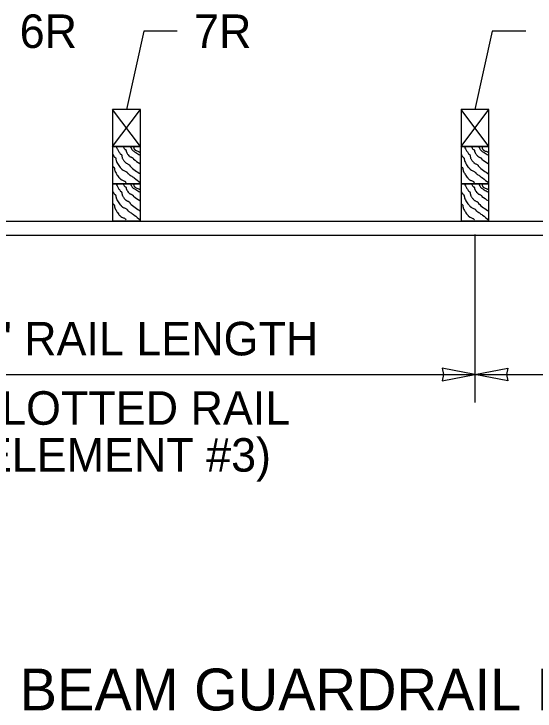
# Model space of a CAD drawing. Extents: x 1312564.2 to 1312581.5, y 1207298.4 to 1207352.6.
# Drawn here: x 1312568.82 to 1312570.058, y 1207304.86 to 1207306.519 of the extents above; entities that cross this region are included whole.
import ezdxf

# ---------------------------------------------------------------- set-up
doc = ezdxf.new("R2010")
doc.units = 0
for name, color, linetype in [('Level 13', 7, 'Continuous'), ('Level 14', 7, 'Continuous'), ('Level 15', 7, 'Continuous'), ('Level 20', 7, 'Continuous')]:
    doc.layers.add(name, color=color, linetype=linetype)

msp = doc.modelspace()

# ---------------------------------------------------------------- linework, layer by layer
at = {"layer": 'Level 13'}
for points in [[(1312569.0623007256, 1207306.2035766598), (1312569.0650553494, 1207306.1984444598), (1312569.0667236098, 1207306.1954224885), (1312569.0684522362, 1207306.1924330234), (1312569.070222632, 1207306.1894695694), (1312569.0720162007, 1207306.1865256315), (1312569.0722991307, 1207306.1861810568), (1312569.0726570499, 1207306.1859067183), (1312569.0735001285, 1207306.1854772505), (1312569.0743499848, 1207306.1850542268), (1312569.0750111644, 1207306.1844546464), (1312569.0753189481, 1207306.1839378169), (1312569.0755732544, 1207306.1833955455), (1312569.0759507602, 1207306.1822482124), (1312569.0763866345, 1207306.1797971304), (1312569.0767880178, 1207306.1773179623), (1312569.077348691, 1207306.1755704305), (1312569.0776241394, 1207306.1750272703), (1312569.0791983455, 1207306.1724343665), (1312569.080928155, 1207306.1699387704), (1312569.0828263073, 1207306.1675609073), (1312569.0849055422, 1207306.1653212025), (1312569.0859959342, 1207306.1644037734), (1312569.0872053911, 1207306.1636419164), (1312569.089815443, 1207306.162380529), (1312569.092403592, 1207306.1611282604), (1312569.09358567, 1207306.1603778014), (1312569.0946377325, 1207306.1594763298), (1312569.0950197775, 1207306.1588611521), (1312569.0952646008, 1207306.1581322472), (1312569.0955305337, 1207306.157421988), (1312569.0959759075, 1207306.1568627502), (1312569.1208013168, 1207306.1382986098)], [(1312569.0791703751, 1207306.2035766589), (1312569.0830935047, 1207306.197026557), (1312569.0833122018, 1207306.196792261), (1312569.0836066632, 1207306.1966462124), (1312569.0843236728, 1207306.1965028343), (1312569.0850461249, 1207306.1963643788), (1312569.0855756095, 1207306.1959988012), (1312569.0857167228, 1207306.1957550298), (1312569.0858299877, 1207306.1954989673), (1312569.0859880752, 1207306.1949565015), (1312569.0861362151, 1207306.1937959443), (1312569.0862616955, 1207306.1926216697), (1312569.0863914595, 1207306.1920620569), (1312569.086606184, 1207306.1915382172), (1312569.0874029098, 1207306.1900655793), (1312569.088227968, 1207306.188603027), (1312569.090002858, 1207306.185742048), (1312569.0931262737, 1207306.181737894), (1312569.0937165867, 1207306.1811176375), (1312569.0943301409, 1207306.1805136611), (1312569.0951959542, 1207306.1798254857), (1312569.0961508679, 1207306.1792754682), (1312569.098204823, 1207306.1784132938), (1312569.100245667, 1207306.1775739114), (1312569.1016195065, 1207306.1767468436), (1312569.1018269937, 1207306.1765804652), (1312569.1020270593, 1207306.176404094), (1312569.1025583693, 1207306.1757465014), (1312569.1029999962, 1207306.1749906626), (1312569.1034649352, 1207306.174257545), (1312569.1040661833, 1207306.173668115), (1312569.1192034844, 1207306.1634505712)], [(1312569.0959997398, 1207306.203576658), (1312569.097395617, 1207306.2012423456), (1312569.0977044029, 1207306.200708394), (1312569.098003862, 1207306.200160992), (1312569.0997843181, 1207306.1968061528), (1312569.10119089, 1207306.1947801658), (1312569.1030125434, 1207306.1932053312), (1312569.1091531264, 1207306.1894919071), (1312569.119374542, 1207306.1833106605)], [(1312569.1039730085, 1207306.203576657), (1312569.1042392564, 1207306.2018008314), (1312569.1045498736, 1207306.200060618), (1312569.1050317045, 1207306.1984578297), (1312569.1053764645, 1207306.1977397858), (1312569.1055817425, 1207306.1974071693), (1312569.1056934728, 1207306.1972481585), (1312569.1057517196, 1207306.1971705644), (1312569.1057814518, 1207306.1971322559), (1312569.1057964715, 1207306.1971132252), (1312569.1058115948, 1207306.1970942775), (1312569.1060937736, 1207306.1967616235), (1312569.1063938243, 1207306.1964433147), (1312569.107044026, 1207306.1958469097), (1312569.1085202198, 1207306.1947951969), (1312569.1119788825, 1207306.1930981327), (1312569.1157375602, 1207306.1916418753), (1312569.117588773, 1207306.190891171), (1312569.1193462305, 1207306.1900652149)], [(1312569.8903506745, 1207306.203373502), (1312569.8931052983, 1207306.1982413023), (1312569.8947735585, 1207306.1952193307), (1312569.896502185, 1207306.1922298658), (1312569.8982725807, 1207306.1892664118), (1312569.90006615, 1207306.1863224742), (1312569.9003490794, 1207306.1859778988), (1312569.9007069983, 1207306.1857035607), (1312569.9015500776, 1207306.1852740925), (1312569.9023999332, 1207306.184851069), (1312569.903061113, 1207306.1842514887), (1312569.9033688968, 1207306.1837346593), (1312569.9036232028, 1207306.183192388), (1312569.9040007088, 1207306.1820450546), (1312569.9044365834, 1207306.1795939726), (1312569.9048379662, 1207306.1771148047), (1312569.90539864, 1207306.175367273), (1312569.905674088, 1207306.1748241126), (1312569.9072482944, 1207306.172231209), (1312569.908978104, 1207306.1697356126), (1312569.9108762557, 1207306.1673577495), (1312569.9129554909, 1207306.1651180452), (1312569.9140458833, 1207306.1642006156), (1312569.9152553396, 1207306.1634387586), (1312569.9178653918, 1207306.1621773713), (1312569.920453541, 1207306.1609251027), (1312569.921635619, 1207306.1601746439), (1312569.9226876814, 1207306.159273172), (1312569.9230697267, 1207306.1586579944), (1312569.9233145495, 1207306.1579290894), (1312569.9235804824, 1207306.1572188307), (1312569.9240258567, 1207306.1566595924), (1312569.9488512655, 1207306.1380954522)], [(1312569.9072203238, 1207306.203373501), (1312569.9111434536, 1207306.1968233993), (1312569.9113621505, 1207306.1965891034), (1312569.9116566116, 1207306.1964430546), (1312569.9123736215, 1207306.1962996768), (1312569.9130960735, 1207306.196161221), (1312569.9136255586, 1207306.1957956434), (1312569.913766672, 1207306.195551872), (1312569.9138799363, 1207306.1952958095), (1312569.9140380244, 1207306.194753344), (1312569.9141861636, 1207306.1935927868), (1312569.9143116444, 1207306.1924185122), (1312569.9144414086, 1207306.191858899), (1312569.9146561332, 1207306.1913350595), (1312569.9154528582, 1207306.1898624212), (1312569.9162779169, 1207306.1883998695), (1312569.9180528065, 1207306.18553889), (1312569.9211762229, 1207306.1815347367), (1312569.9217665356, 1207306.1809144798), (1312569.9223800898, 1207306.180310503), (1312569.9232459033, 1207306.1796223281), (1312569.9242008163, 1207306.1790723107), (1312569.9262547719, 1207306.1782101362), (1312569.9282956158, 1207306.1773707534), (1312569.9296694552, 1207306.176543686), (1312569.9298769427, 1207306.1763773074), (1312569.9300770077, 1207306.1762009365), (1312569.930608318, 1207306.1755433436), (1312569.9310499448, 1207306.1747875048), (1312569.9315148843, 1207306.1740543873), (1312569.932116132, 1207306.1734649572), (1312569.9472534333, 1207306.1632474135)], [(1312569.9240496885, 1207306.2033735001), (1312569.9254455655, 1207306.2010391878), (1312569.9257543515, 1207306.2005052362), (1312569.926053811, 1207306.1999578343), (1312569.927834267, 1207306.1966029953), (1312569.9292408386, 1207306.1945770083), (1312569.9310624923, 1207306.1930021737), (1312569.9372030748, 1207306.1892887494), (1312569.9474244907, 1207306.1831075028)], [(1312569.9320229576, 1207306.2033734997), (1312569.9322892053, 1207306.2015976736), (1312569.932599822, 1207306.1998574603), (1312569.9330816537, 1207306.1982546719), (1312569.9334264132, 1207306.197536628), (1312569.9336316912, 1207306.1972040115), (1312569.933743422, 1207306.1970450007), (1312569.9338016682, 1207306.196967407), (1312569.9338314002, 1207306.1969290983), (1312569.9338464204, 1207306.1969100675), (1312569.933861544, 1207306.19689112), (1312569.9341437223, 1207306.1965584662), (1312569.934443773, 1207306.1962401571), (1312569.9350939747, 1207306.1956437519), (1312569.9365701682, 1207306.194592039), (1312569.9400288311, 1207306.1928949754), (1312569.943787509, 1207306.1914387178), (1312569.9456387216, 1207306.1906880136), (1312569.9473961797, 1207306.189862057)], [(1312569.05432526, 1207306.1860741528), (1312569.0582966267, 1207306.1793213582), (1312569.058911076, 1207306.1786136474), (1312569.0596866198, 1207306.17803657), (1312569.0604681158, 1207306.1774646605), (1312569.0611004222, 1207306.1767724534), (1312569.0615966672, 1207306.175793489), (1312569.0619269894, 1207306.1747427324), (1312569.062295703, 1207306.172510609), (1312569.0626182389, 1207306.1702456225), (1312569.0630774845, 1207306.168627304), (1312569.0633062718, 1207306.1681173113), (1312569.0660344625, 1207306.1630371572), (1312569.0690841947, 1207306.158160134), (1312569.072542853, 1207306.1535491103), (1312569.0744528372, 1207306.151362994), (1312569.0754577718, 1207306.150303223), (1312569.076497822, 1207306.1492669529), (1312569.0778382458, 1207306.1481667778), (1312569.0793105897, 1207306.1472626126), (1312569.0824695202, 1207306.1457922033), (1312569.085611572, 1207306.144355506), (1312569.0877386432, 1207306.1429991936), (1312569.0883737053, 1207306.1424523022), (1312569.0890398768, 1207306.1416445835), (1312569.089605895, 1207306.1407284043), (1312569.0901930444, 1207306.1398312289), (1312569.0909226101, 1207306.1390805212), (1312569.0944860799, 1207306.136554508), (1312569.098142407, 1207306.1341443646), (1312569.1017879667, 1207306.1317155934), (1312569.105319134, 1207306.1291336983), (1312569.1202113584, 1207306.1174288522)], [(1312569.882375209, 1207306.185870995), (1312569.8863465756, 1207306.1791182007), (1312569.886961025, 1207306.1784104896), (1312569.887736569, 1207306.1778334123), (1312569.8885180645, 1207306.1772615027), (1312569.8891503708, 1207306.1765692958), (1312569.8896466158, 1207306.1755903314), (1312569.889976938, 1207306.1745395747), (1312569.890345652, 1207306.1723074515), (1312569.8906681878, 1207306.1700424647), (1312569.8911274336, 1207306.1684241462), (1312569.8913562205, 1207306.1679141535), (1312569.8940844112, 1207306.1628339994), (1312569.8971341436, 1207306.1579569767), (1312569.9005928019, 1207306.1533459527), (1312569.902502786, 1207306.1511598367), (1312569.9035077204, 1207306.1501000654), (1312569.904547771, 1207306.149063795), (1312569.9058881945, 1207306.1479636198), (1312569.9073605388, 1207306.147059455), (1312569.910519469, 1207306.1455890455), (1312569.9136615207, 1207306.1441523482), (1312569.9157885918, 1207306.1427960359), (1312569.916423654, 1207306.1422491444), (1312569.9170898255, 1207306.1414414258), (1312569.9176558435, 1207306.1405252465), (1312569.9182429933, 1207306.139628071), (1312569.918972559, 1207306.1388773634), (1312569.9225360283, 1207306.1363513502), (1312569.9261923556, 1207306.1339412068), (1312569.9298379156, 1207306.1315124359), (1312569.9333690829, 1207306.1289305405), (1312569.9482613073, 1207306.117225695)], [(1312569.0543252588, 1207306.157039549), (1312569.0549728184, 1207306.1559448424), (1312569.0552501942, 1207306.1555666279), (1312569.0555870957, 1207306.1552367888), (1312569.0563621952, 1207306.1546595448), (1312569.057143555, 1207306.1540877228), (1312569.057488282, 1207306.1537646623), (1312569.0577766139, 1207306.153395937), (1312569.0582741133, 1207306.1524175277), (1312569.0586050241, 1207306.1513670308), (1312569.058973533, 1207306.1491348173), (1312569.059295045, 1207306.1468693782), (1312569.0595672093, 1207306.1457773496), (1312569.0599824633, 1207306.1447407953), (1312569.0606399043, 1207306.1434556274), (1312569.0613146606, 1207306.1421810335), (1312569.065786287, 1207306.1347998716), (1312569.0692481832, 1207306.130190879), (1312569.071148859, 1207306.1279989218), (1312569.0721453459, 1207306.1269338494), (1312569.0731740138, 1207306.1258904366), (1312569.0745265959, 1207306.1248083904), (1312569.0760515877, 1207306.1239627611), (1312569.079349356, 1207306.1226394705), (1312569.0825284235, 1207306.1212380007), (1312569.0839050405, 1207306.1202946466), (1312569.0850498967, 1207306.1190757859), (1312569.0861412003, 1207306.1174959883)], [(1312569.8823752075, 1207306.1568363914), (1312569.883022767, 1207306.1557416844), (1312569.8833001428, 1207306.15536347), (1312569.8836370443, 1207306.155033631), (1312569.8844121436, 1207306.1544563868), (1312569.8851935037, 1207306.1538845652), (1312569.885538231, 1207306.1535615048), (1312569.8858265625, 1207306.1531927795), (1312569.8863240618, 1207306.15221437), (1312569.886654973, 1207306.1511638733), (1312569.887023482, 1207306.1489316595), (1312569.8873449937, 1207306.1466662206), (1312569.887617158, 1207306.1455741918), (1312569.8880324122, 1207306.1445376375), (1312569.888689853, 1207306.1432524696), (1312569.8893646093, 1207306.1419778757), (1312569.8938362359, 1207306.1345967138), (1312569.8972981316, 1207306.1299877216), (1312569.8991988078, 1207306.127795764), (1312569.9001952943, 1207306.1267306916), (1312569.9012239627, 1207306.1256872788), (1312569.9025765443, 1207306.1246052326), (1312569.9041015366, 1207306.1237596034), (1312569.9073993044, 1207306.1224363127), (1312569.9105783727, 1207306.121034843), (1312569.911954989, 1207306.120091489), (1312569.9130998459, 1207306.118872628), (1312569.9141911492, 1207306.1172928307)], [(1312569.0623007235, 1207306.11510009), (1312569.0650553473, 1207306.1099678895), (1312569.0667236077, 1207306.1069459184), (1312569.0684522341, 1207306.103956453), (1312569.0702226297, 1207306.1009929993), (1312569.072016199, 1207306.0980490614), (1312569.0722991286, 1207306.0977044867), (1312569.0726570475, 1207306.0974301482), (1312569.0735001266, 1207306.0970006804), (1312569.0743499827, 1207306.096577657), (1312569.0750111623, 1207306.095978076), (1312569.075318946, 1207306.0954612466), (1312569.075573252, 1207306.0949189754), (1312569.0759507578, 1207306.0937716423), (1312569.0763866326, 1207306.0913205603), (1312569.076788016, 1207306.0888413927), (1312569.077348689, 1207306.0870938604), (1312569.0776241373, 1207306.0865507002), (1312569.0791983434, 1207306.0839577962), (1312569.080928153, 1207306.0814622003), (1312569.082826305, 1207306.079084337), (1312569.0849055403, 1207306.0768446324), (1312569.0859959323, 1207306.0759272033), (1312569.0872053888, 1207306.0751653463), (1312569.0898154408, 1207306.0739039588), (1312569.09240359, 1207306.07265169), (1312569.0935856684, 1207306.0719012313), (1312569.0946377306, 1207306.0709997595), (1312569.0950197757, 1207306.0703845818), (1312569.0952645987, 1207306.0696556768), (1312569.0955305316, 1207306.0689454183), (1312569.0959759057, 1207306.0683861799), (1312569.1208013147, 1207306.04982204)], [(1312569.079170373, 1207306.1151000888), (1312569.0830935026, 1207306.1085499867), (1312569.0833122, 1207306.108315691), (1312569.083606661, 1207306.108169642), (1312569.0843236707, 1207306.108026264), (1312569.0850461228, 1207306.1078878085), (1312569.0855756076, 1207306.107522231), (1312569.085716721, 1207306.1072784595), (1312569.0858299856, 1207306.107022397), (1312569.0859880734, 1207306.1064799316), (1312569.086136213, 1207306.1053193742), (1312569.0862616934, 1207306.1041450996), (1312569.0863914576, 1207306.1035854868), (1312569.0866061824, 1207306.1030616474), (1312569.0874029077, 1207306.1015890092), (1312569.088227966, 1207306.100126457), (1312569.0900028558, 1207306.0972654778), (1312569.0931262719, 1207306.093261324), (1312569.0937165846, 1207306.0926410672), (1312569.0943301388, 1207306.0920370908), (1312569.0951959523, 1207306.0913489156), (1312569.0961508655, 1207306.0907988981), (1312569.098204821, 1207306.089936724), (1312569.1002456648, 1207306.089097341), (1312569.1016195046, 1207306.0882702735), (1312569.101826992, 1207306.088103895), (1312569.1020270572, 1207306.0879275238), (1312569.102558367, 1207306.087269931), (1312569.1029999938, 1207306.0865140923), (1312569.1034649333, 1207306.0857809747), (1312569.1040661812, 1207306.0851915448), (1312569.1192034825, 1207306.0749740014)], [(1312569.0959997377, 1207306.1151000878), (1312569.097395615, 1207306.1127657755), (1312569.0977044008, 1207306.1122318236), (1312569.0980038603, 1207306.1116844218), (1312569.099784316, 1207306.1083295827), (1312569.1011908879, 1207306.1063035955), (1312569.1030125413, 1207306.1047287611), (1312569.1091531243, 1207306.1010153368), (1312569.1193745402, 1207306.0948340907)], [(1312569.1039730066, 1207306.1151000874), (1312569.1042392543, 1207306.113324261), (1312569.1045498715, 1207306.1115840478), (1312569.1050317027, 1207306.1099812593), (1312569.1053764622, 1207306.1092632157), (1312569.1055817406, 1207306.1089305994), (1312569.105693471, 1207306.1087715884), (1312569.1057517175, 1207306.108693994), (1312569.1057814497, 1207306.1086556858), (1312569.1057964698, 1207306.1086366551), (1312569.105811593, 1207306.1086177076), (1312569.1060937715, 1207306.1082850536), (1312569.1063938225, 1207306.1079667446), (1312569.1070440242, 1207306.1073703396), (1312569.1085202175, 1207306.1063186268), (1312569.1119788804, 1207306.1046215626), (1312569.1157375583, 1207306.103165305), (1312569.1175887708, 1207306.1024146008), (1312569.1193462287, 1207306.1015886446)], [(1312569.8903506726, 1207306.1148969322), (1312569.893105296, 1207306.1097647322), (1312569.8947735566, 1207306.1067427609), (1312569.8965021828, 1207306.1037532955), (1312569.8982725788, 1207306.1007898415), (1312569.9000661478, 1207306.0978459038), (1312569.9003490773, 1207306.0975013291), (1312569.9007069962, 1207306.0972269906), (1312569.9015500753, 1207306.0967975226), (1312569.9023999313, 1207306.0963744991), (1312569.903061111, 1207306.0957749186), (1312569.9033688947, 1207306.095258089), (1312569.9036232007, 1207306.0947158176), (1312569.9040007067, 1207306.0935684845), (1312569.9044365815, 1207306.0911174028), (1312569.9048379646, 1207306.0886382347), (1312569.905398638, 1207306.0868907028), (1312569.9056740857, 1207306.086347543), (1312569.9072482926, 1207306.083754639), (1312569.9089781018, 1207306.0812590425), (1312569.9108762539, 1207306.0788811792), (1312569.9129554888, 1207306.0766414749), (1312569.9140458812, 1207306.0757240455), (1312569.9152553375, 1207306.0749621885), (1312569.9178653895, 1207306.073700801), (1312569.9204535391, 1207306.0724485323), (1312569.9216356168, 1207306.0716980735), (1312569.9226876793, 1207306.070796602), (1312569.9230697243, 1207306.070181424), (1312569.9233145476, 1207306.069452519), (1312569.9235804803, 1207306.0687422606), (1312569.9240258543, 1207306.068183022), (1312569.9488512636, 1207306.0496188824)], [(1312569.9072203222, 1207306.114896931), (1312569.9111434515, 1207306.1083468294), (1312569.9113621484, 1207306.1081125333), (1312569.9116566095, 1207306.1079664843), (1312569.9123736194, 1207306.1078231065), (1312569.9130960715, 1207306.107684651), (1312569.9136255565, 1207306.1073190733), (1312569.9137666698, 1207306.1070753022), (1312569.9138799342, 1207306.1068192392), (1312569.9140380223, 1207306.1062767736), (1312569.9141861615, 1207306.1051162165), (1312569.9143116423, 1207306.1039419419), (1312569.9144414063, 1207306.1033823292), (1312569.914656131, 1207306.1028584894), (1312569.9154528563, 1207306.1013858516), (1312569.916277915, 1207306.0999232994), (1312569.9180528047, 1207306.09706232), (1312569.9211762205, 1207306.0930581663), (1312569.9217665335, 1207306.09243791), (1312569.9223800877, 1207306.091833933), (1312569.9232459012, 1207306.0911457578), (1312569.9242008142, 1207306.0905957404), (1312569.9262547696, 1207306.0897335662), (1312569.9282956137, 1207306.0888941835), (1312569.9296694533, 1207306.088067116), (1312569.9298769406, 1207306.087900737), (1312569.930077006, 1207306.0877243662), (1312569.930608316, 1207306.0870667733), (1312569.9310499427, 1207306.0863109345), (1312569.931514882, 1207306.0855778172), (1312569.9321161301, 1207306.0849883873), (1312569.947253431, 1207306.0747708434)], [(1312569.9240496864, 1207306.11489693), (1312569.9254455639, 1207306.1125626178), (1312569.9257543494, 1207306.1120286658), (1312569.926053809, 1207306.111481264), (1312569.9278342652, 1207306.1081264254), (1312569.9292408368, 1207306.1061004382), (1312569.9310624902, 1207306.1045256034), (1312569.9372030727, 1207306.100812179), (1312569.9474244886, 1207306.0946309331)], [(1312569.9320229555, 1207306.1148969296), (1312569.9322892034, 1207306.1131211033), (1312569.93259982, 1207306.11138089), (1312569.9330816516, 1207306.1097781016), (1312569.9334264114, 1207306.109060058), (1312569.933631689, 1207306.1087274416), (1312569.9337434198, 1207306.1085684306), (1312569.9338016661, 1207306.1084908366), (1312569.9338313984, 1207306.1084525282), (1312569.9338464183, 1207306.1084334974), (1312569.9338615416, 1207306.1084145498), (1312569.9341437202, 1207306.1080818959), (1312569.9344437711, 1207306.1077635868), (1312569.9350939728, 1207306.1071671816), (1312569.9365701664, 1207306.106115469), (1312569.940028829, 1207306.104418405), (1312569.9437875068, 1207306.1029621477), (1312569.9456387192, 1207306.1022114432), (1312569.9473961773, 1207306.1013854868)], [(1312569.0543252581, 1207306.0975975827), (1312569.0582966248, 1207306.0908447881), (1312569.058911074, 1207306.0901370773), (1312569.059686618, 1207306.0895599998), (1312569.0604681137, 1207306.0889880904), (1312569.0611004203, 1207306.088295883), (1312569.061596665, 1207306.0873169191), (1312569.0619269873, 1207306.086266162), (1312569.0622957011, 1207306.084034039), (1312569.0626182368, 1207306.0817690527), (1312569.0630774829, 1207306.0801507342), (1312569.0633062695, 1207306.0796407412), (1312569.0660344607, 1207306.0745605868), (1312569.0690841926, 1207306.0696835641), (1312569.0725428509, 1207306.0650725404), (1312569.0744528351, 1207306.062886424), (1312569.07545777, 1207306.0618266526), (1312569.07649782, 1207306.0607903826), (1312569.0778382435, 1207306.0596902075), (1312569.0793105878, 1207306.0587860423), (1312569.082469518, 1207306.0573156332), (1312569.0856115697, 1207306.0558789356), (1312569.0877386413, 1207306.0545226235), (1312569.088373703, 1207306.0539757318), (1312569.0890398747, 1207306.0531680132), (1312569.0896058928, 1207306.0522518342), (1312569.0901930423, 1207306.0513546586), (1312569.090922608, 1207306.050603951), (1312569.0944860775, 1207306.0480779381), (1312569.0981424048, 1207306.0456677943), (1312569.1017879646, 1207306.0432390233), (1312569.1053191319, 1207306.0406571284), (1312569.1202113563, 1207306.0289522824)], [(1312569.8823752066, 1207306.0973944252), (1312569.8863465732, 1207306.0906416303), (1312569.8869610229, 1207306.0899339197), (1312569.8877365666, 1207306.0893568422), (1312569.8885180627, 1207306.0887849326), (1312569.8891503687, 1207306.0880927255), (1312569.8896466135, 1207306.0871137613), (1312569.8899769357, 1207306.0860630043), (1312569.89034565, 1207306.0838308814), (1312569.8906681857, 1207306.0815658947), (1312569.8911274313, 1207306.0799475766), (1312569.8913562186, 1207306.0794375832), (1312569.8940844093, 1207306.074357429), (1312569.8971341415, 1207306.0694804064), (1312569.9005927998, 1207306.0648693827), (1312569.902502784, 1207306.0626832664), (1312569.9035077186, 1207306.061623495), (1312569.9045477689, 1207306.0605872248), (1312569.9058881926, 1207306.05948705), (1312569.9073605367, 1207306.0585828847), (1312569.9105194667, 1207306.0571124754), (1312569.9136615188, 1207306.055675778), (1312569.9157885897, 1207306.0543194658), (1312569.916423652, 1207306.053772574), (1312569.9170898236, 1207306.0529648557), (1312569.9176558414, 1207306.0520486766), (1312569.9182429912, 1207306.0511515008), (1312569.918972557, 1207306.0504007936), (1312569.9225360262, 1207306.0478747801), (1312569.9261923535, 1207306.0454646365), (1312569.9298379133, 1207306.0430358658), (1312569.9333690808, 1207306.0404539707), (1312569.9482613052, 1207306.0287491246)], [(1312569.0543252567, 1207306.068562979), (1312569.0549728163, 1207306.067468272), (1312569.055250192, 1207306.0670900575), (1312569.0555870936, 1207306.0667602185), (1312569.056362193, 1207306.0661829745), (1312569.0571435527, 1207306.065611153), (1312569.05748828, 1207306.065288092), (1312569.0577766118, 1207306.0649193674), (1312569.0582741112, 1207306.0639409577), (1312569.058605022, 1207306.0628904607), (1312569.058973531, 1207306.0606582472), (1312569.0592950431, 1207306.058392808), (1312569.0595672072, 1207306.0573007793), (1312569.0599824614, 1207306.0562642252), (1312569.0606399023, 1207306.054979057), (1312569.0613146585, 1207306.0537044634), (1312569.065786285, 1207306.0463233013), (1312569.0692481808, 1207306.0417143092), (1312569.0711488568, 1207306.039522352), (1312569.0721453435, 1207306.038457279), (1312569.073174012, 1207306.0374138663), (1312569.0745265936, 1207306.03633182), (1312569.0760515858, 1207306.0354861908), (1312569.079349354, 1207306.0341629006), (1312569.0825284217, 1207306.0327614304), (1312569.0839050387, 1207306.0318180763), (1312569.0850498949, 1207306.0305992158), (1312569.0861411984, 1207306.0290194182)], [(1312569.8823752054, 1207306.0683598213), (1312569.8830227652, 1207306.0672651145), (1312569.8833001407, 1207306.0668868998), (1312569.883637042, 1207306.066557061), (1312569.8844121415, 1207306.0659798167), (1312569.8851935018, 1207306.0654079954), (1312569.8855382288, 1207306.0650849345), (1312569.8858265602, 1207306.0647162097), (1312569.88632406, 1207306.0637377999), (1312569.8866549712, 1207306.0626873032), (1312569.8870234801, 1207306.0604550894), (1312569.8873449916, 1207306.0581896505), (1312569.8876171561, 1207306.0570976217), (1312569.88803241, 1207306.0560610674), (1312569.888689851, 1207306.0547758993), (1312569.8893646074, 1207306.0535013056), (1312569.8938362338, 1207306.0461201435), (1312569.8972981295, 1207306.0415111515), (1312569.899198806, 1207306.0393191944), (1312569.9001952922, 1207306.0382541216), (1312569.9012239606, 1207306.0372107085), (1312569.9025765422, 1207306.0361286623), (1312569.9041015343, 1207306.035283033), (1312569.9073993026, 1207306.0339597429), (1312569.9105783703, 1207306.0325582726), (1312569.9119549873, 1207306.0316149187), (1312569.9130998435, 1207306.030396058), (1312569.914191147, 1207306.0288162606)]]:
    msp.add_spline(points, degree=3, dxfattribs=at)
at = {"layer": 'Level 14'}
for p, q in [((1312569.0543252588, 1207306.2035766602), (1312569.1206495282, 1207306.2920532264)), ((1312569.1206495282, 1207306.203576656), (1312569.054325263, 1207306.2920532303)), ((1312569.8823752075, 1207306.2033735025), (1312569.9486994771, 1207306.2918500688)), ((1312569.9486994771, 1207306.2033734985), (1312569.8823752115, 1207306.2918500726))]:
    msp.add_line(p, q, dxfattribs=at)
at = {"layer": 'Level 15'}
for p, q in [((1312569.1282882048, 1207306.4779926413), (1312569.0874873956, 1207306.2920532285)), ((1312569.2080168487, 1207306.4779926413), (1312569.1282882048, 1207306.4779926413)), ((1312569.956338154, 1207306.4777894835), (1312569.9155373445, 1207306.291850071)), ((1312570.036066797, 1207306.4777894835), (1312569.956338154, 1207306.4777894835)), ((1312568.2576711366, 1207306.0263555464), (1312575.0870337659, 1207306.0263555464)), ((1312568.2589525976, 1207305.9928110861), (1312575.0870337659, 1207305.9928110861)), ((1312569.9155373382, 1207305.9945547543), (1312569.9155373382, 1207305.5948654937)), ((1312568.2589525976, 1207305.6611897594), (1312569.9155373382, 1207305.6611897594)), ((1312569.8758038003, 1207305.6611897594), (1312573.2317506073, 1207305.6611897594))]:
    msp.add_line(p, q, dxfattribs=at)
for points in [[(1312569.0543252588, 1207306.2035766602), (1312569.1206495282, 1207306.203576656), (1312569.1206495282, 1207306.2920532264), (1312569.054325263, 1207306.2920532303)], [(1312569.8823752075, 1207306.2033735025), (1312569.9486994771, 1207306.2033734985), (1312569.9486994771, 1207306.2918500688), (1312569.8823752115, 1207306.2918500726)], [(1312569.0543252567, 1207306.1151000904), (1312569.1206495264, 1207306.115100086), (1312569.1206495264, 1207306.203576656), (1312569.054325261, 1207306.2035766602)], [(1312569.8823752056, 1207306.1148969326), (1312569.948699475, 1207306.1148969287), (1312569.948699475, 1207306.2033734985), (1312569.8823752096, 1207306.2033735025)], [(1312569.0543252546, 1207306.02662352), (1312569.1206495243, 1207306.0266235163), (1312569.1206495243, 1207306.115100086), (1312569.0543252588, 1207306.1151000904)], [(1312569.8823752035, 1207306.0264203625), (1312569.9486994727, 1207306.0264203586), (1312569.9486994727, 1207306.1148969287), (1312569.8823752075, 1207306.1148969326)], [(1312569.9155373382, 1207305.6611897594), (1312569.8371790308, 1207305.676557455), (1312569.840806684, 1207305.6611897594), (1312569.8371790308, 1207305.645822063)], [(1312569.9155373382, 1207305.6611897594), (1312569.9938956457, 1207305.676557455), (1312569.9902679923, 1207305.6611897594), (1312569.9938956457, 1207305.645822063)]]:
    msp.add_lwpolyline(points, close=True, dxfattribs=at)

# ---------------------------------------------------------------- texts
at = {"layer": 'Level 20'}
for s, height, p in [('6R', 0.07972865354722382, (1312568.8333545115, 1207306.4381283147)), ('7R', 0.07972865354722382, (1312569.2478811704, 1207306.4381283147)), ('12\' - 6" RAIL LENGTH', 0.0797286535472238, (1312568.4835671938, 1207305.7066284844)), ('(SLOTTED RAIL', 0.0797286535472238, (1312568.6826356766, 1207305.541596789)), ('ELEMENT #3)', 0.0797286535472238, (1312568.7434686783, 1207305.429976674)), ('BEAM GUARDRAIL BULL NOSE TERMINAL - DESIGN 1', 0.0996608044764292, (1312568.8331379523, 1207304.8617824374))]:
    msp.add_text(s, height=height, dxfattribs=at).set_placement(p)

doc.saveas('drawing.dxf')
